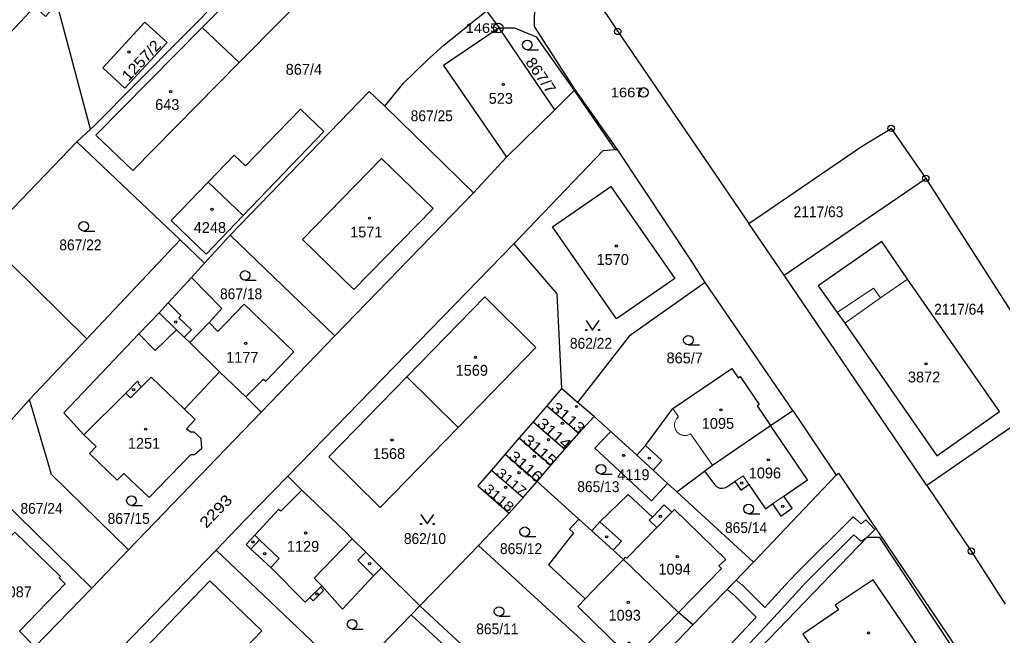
# Model space of a CAD drawing. Extents: x -679733 to -673243, y -1075091 to -1066557.
# Drawn here: x -676350.2 to -676196.3, y -1071011.1 to -1070914.7 of the extents above; entities that cross this region are included whole.
import ezdxf
from ezdxf.enums import TextEntityAlignment as Align

# ---------------------------------------------------------------- set-up
doc = ezdxf.new("R2010")
doc.units = 0
doc.header["$LTSCALE"] = 0.68
for name, color, linetype, lineweight in [('1', 7, 'Continuous', 25), ('13', 7, 'Continuous', 13), ('3', 7, 'Continuous', 25), ('4', 7, 'Continuous', 13), ('5', 7, 'Continuous', 25), ('8', 7, 'Continuous', 25)]:
    doc.layers.add(name, color=color, linetype=linetype, lineweight=lineweight)
doc.layers.add('2', color=7, linetype='Continuous')

msp = doc.modelspace()

# ---------------------------------------------------------------- linework, layer by layer
at = {"layer": '1'}
for p, q in [((-676277.05, -1070913.33), (-676275.07, -1070915.98)), ((-676315.79, -1070921.44), (-676321.6, -1070915.95)), ((-676266.36, -1070928.84), (-676275.07, -1070915.98)), ((-676279.11, -1070941.82), (-676293, -1070928.28)), ((-676339.07, -1070931.87), (-676341.23, -1070933.87)), ((-676341.23, -1070933.87), (-676355.7, -1070948.9)), ((-676230.45, -1070954.73), (-676208.27, -1070939.57)), ((-676230.45, -1070954.73), (-676235.98, -1070946.63)), ((-676317.18, -1070948.48), (-676300.8, -1070964.23)), ((-676325.05, -1070949.21), (-676339.67, -1070964.69)), ((-676323.27, -1070955.11), (-676321.2, -1070952.85)), ((-676208.12, -1070987.65), (-676230.45, -1070954.73)), ((-676281.49, -1070978.57), (-676289.53, -1070970.65)), ((-676312.35, -1070976.17), (-676314.73, -1070973.77)), ((-676229.1, -1070975.93), (-676222.29, -1070986.06)), ((-676269.75, -1070977.68), (-676271.94, -1070980.21)), ((-676271.94, -1070980.21), (-676266.96, -1070984.5)), ((-676266.96, -1070984.5), (-676264.77, -1070981.97)), ((-676247.26, -1070988.67), (-676242.9, -1070985.4)), ((-676242.9, -1070985.4), (-676241.3, -1070987.58)), ((-676308.17, -1070986.19), (-676305.98, -1070988.39)), ((-676262.62, -1070992.93), (-676269.15, -1070987.03)), ((-676235.23, -1070999.65), (-676222.29, -1070986.06)), ((-676338.87, -1071003.75), (-676333.11, -1070997.76)), ((-676336.39, -1071015.28), (-676319.41, -1070997.77)), ((-676293.48, -1071000.55), (-676287.49, -1071006.49)), ((-676287.49, -1071006.49), (-676288.88, -1071007.93))]:
    msp.add_line(p, q, dxfattribs=at)
for points in [[(-676308.54, -1070900.97), (-676310.99, -1070903.58), (-676338.6, -1070931.43), (-676339.07, -1070931.87)], [(-676256.57, -1070935.03), (-676263.12, -1070925.76), (-676269.52, -1070915.78), (-676269.41, -1070904.71), (-676267.39, -1070900.24)], [(-676267.39, -1070900.24), (-676256.51, -1070916.57), (-676235.98, -1070946.63), (-676218.31, -1070934.59)], [(-676321.6, -1070915.95), (-676308.08, -1070902.27), (-676302.37, -1070907.85), (-676315.79, -1070921.44)], [(-676347.8, -1070912.65), (-676354.76, -1070920.09), (-676356.56, -1070921.98)], [(-676339.07, -1070931.87), (-676344.11, -1070912.87), (-676344.53, -1070912.49), (-676346.11, -1070914.21), (-676347.8, -1070912.65)], [(-676293, -1070928.28), (-676290.04, -1070924.65), (-676286.39, -1070921.14), (-676283.74, -1070918.71), (-676277.05, -1070913.33)], [(-676321.6, -1070915.95), (-676338.25, -1070932.79), (-676332.42, -1070938.34), (-676315.79, -1070921.44)], [(-676275.07, -1070915.98), (-676283.78, -1070921.88), (-676273.91, -1070936.26)], [(-676275.07, -1070915.98), (-676272.66, -1070915.98), (-676269.26, -1070917.42), (-676263.31, -1070925.81), (-676256.94, -1070935.06), (-676256.57, -1070935.03)], [(-676263.31, -1070925.81), (-676266.36, -1070928.84), (-676273.91, -1070936.26), (-676279.11, -1070941.82), (-676300.8, -1070964.23), (-676312.35, -1070976.17), (-676333.11, -1070997.76)], [(-676317.18, -1070948.48), (-676295.41, -1070925.95), (-676293, -1070928.28)], [(-676218.31, -1070934.59), (-676213.69, -1070931.74), (-676208.27, -1070939.57), (-676186.87, -1070973.01), (-676208.12, -1070987.65)], [(-676341.23, -1070933.87), (-676325.05, -1070949.21), (-676321.2, -1070952.85), (-676317.18, -1070948.48)], [(-676272.79, -1070949.82), (-676258.81, -1070935.22), (-676256.94, -1070935.06)], [(-676242.8, -1070955.87), (-676244.82, -1070952.77), (-676256.57, -1070935.03)], [(-676377.26, -1070971.29), (-676361.26, -1070988.12), (-676360.86, -1070987.7), (-676358.18, -1070984.89), (-676348.63, -1070974.18), (-676339.67, -1070964.69), (-676355.7, -1070948.9)], [(-676319.41, -1070997.77), (-676314.97, -1070993.17), (-676308.17, -1070986.19), (-676272.79, -1070949.82)], [(-676272.79, -1070949.82), (-676266.07, -1070957.63), (-676265.29, -1070972.5)], [(-676323.27, -1070955.11), (-676326.92, -1070959.08), (-676328.34, -1070960.63)], [(-676314.73, -1070973.77), (-676311.97, -1070970.99), (-676311.64, -1070971.31), (-676307.25, -1070966.76), (-676314.99, -1070959.27), (-676319.12, -1070963.54), (-676320.48, -1070962.14), (-676318.51, -1070959.96), (-676323.27, -1070955.11)], [(-676242.8, -1070955.87), (-676254.74, -1070964.3), (-676262.8, -1070974.66)], [(-676253.54, -1070982.93), (-676252.15, -1070981.42), (-676247.89, -1070975.61), (-676238.66, -1070969.33), (-676237.65, -1070970.82), (-676237.33, -1070970.6), (-676234.37, -1070974.98), (-676234.7, -1070975.2), (-676232.61, -1070978.26), (-676229.1, -1070975.93), (-676242.8, -1070955.87)], [(-676281.49, -1070978.57), (-676269.31, -1070966.08), (-676277.31, -1070958.14), (-676289.53, -1070970.65)], [(-676328.34, -1070960.63), (-676331.49, -1070963.94), (-676343.24, -1070976.31), (-676340.09, -1070979.73), (-676338.2, -1070981.56), (-676339.24, -1070982.64), (-676334.88, -1070986.83), (-676333.83, -1070985.77), (-676329.89, -1070989.56), (-676323.36, -1070982.81), (-676322.78, -1070982.83), (-676321.66, -1070981.82), (-676321.76, -1070980.31), (-676322.82, -1070979.29), (-676323.42, -1070979.33), (-676324.02, -1070978.77), (-676322.66, -1070977.35), (-676324.35, -1070975.72), (-676318.86, -1070969.84)], [(-676328.34, -1070960.63), (-676325.6, -1070963.29), (-676324.38, -1070964.45), (-676323.51, -1070965.29), (-676318.86, -1070969.84), (-676314.73, -1070973.77)], [(-676289.53, -1070970.65), (-676301.76, -1070983.17), (-676293.69, -1070991.09), (-676281.49, -1070978.57)], [(-676333.11, -1070997.76), (-676345.2, -1070985.96), (-676348.63, -1070974.18)], [(-676267.61, -1070975.18), (-676269.75, -1070977.68), (-676264.77, -1070981.97), (-676262.61, -1070979.49)], [(-676260.18, -1070976.87), (-676257.6, -1070979.23), (-676253.54, -1070982.93)], [(-676248.71, -1070987.34), (-676251.24, -1070990.07), (-676260.08, -1070981.81), (-676257.6, -1070979.23)], [(-676242.9, -1070985.4), (-676241.68, -1070984.49), (-676232.61, -1070978.26)], [(-676239.42, -1070987.87), (-676238.18, -1070987.03), (-676237.25, -1070988.39), (-676235.97, -1070987.52), (-676233.39, -1070991.33), (-676232.26, -1070990.55), (-676230.95, -1070992.44), (-676229.17, -1070991.2), (-676230.48, -1070989.31), (-676226.8, -1070986.76), (-676232.61, -1070978.26)], [(-676271.94, -1070980.21), (-676274.12, -1070982.75), (-676269.15, -1070987.03), (-676266.96, -1070984.5)], [(-676274.12, -1070982.75), (-676276.3, -1070985.28), (-676271.33, -1070989.54), (-676269.15, -1070987.03)], [(-676253.54, -1070982.93), (-676250.97, -1070985.27), (-676248.71, -1070987.34)], [(-676276.3, -1070985.28), (-676278.42, -1070987.74), (-676273.49, -1070991.99), (-676271.33, -1070989.54)], [(-676222.29, -1070986.06), (-676221.96, -1070985.71), (-676219.92, -1070988.76), (-676201.89, -1071015.43), (-676194.14, -1071026.89)], [(-676244.73, -1071009.5), (-676235.23, -1070999.65), (-676247.26, -1070988.67), (-676248.71, -1070987.34)], [(-676305.98, -1070988.39), (-676309.28, -1070991.7), (-676309.63, -1070991.4), (-676313.35, -1070995.43), (-676314.72, -1070996.9), (-676313.94, -1070997.62), (-676310.83, -1071000.49), (-676305.44, -1071005.95), (-676304.7, -1071005.22), (-676304.21, -1071005.71), (-676302.56, -1071004.08), (-676303.05, -1071003.59), (-676302.85, -1071003.4), (-676299.61, -1071007.01), (-676294.74, -1071001.82), (-676293.48, -1071000.55)], [(-676293.48, -1071000.55), (-676295.96, -1070998.1), (-676298.07, -1070996.01), (-676299.27, -1070994.82), (-676305.98, -1070988.39)], [(-676241.3, -1070987.58), (-676241.031, -1070987.839), (-676240.702, -1070988.018), (-676240.495, -1070988.079), (-676240.122, -1070988.107), (-676239.755, -1070988.036), (-676239.42, -1070987.87)], [(-676208.12, -1070987.65), (-676201.14, -1070997.94), (-676195.82, -1071006.23)], [(-676347.8, -1071012.92), (-676338.87, -1071003.75), (-676353.65, -1070989.26)], [(-676260.58, -1070994.76), (-676259.3, -1070993.34), (-676254.88, -1070989.06), (-676251.09, -1070992.6), (-676249.24, -1070990.71), (-676248.06, -1070991.86), (-676247.63, -1070991.42), (-676239.59, -1070999.25), (-676240.69, -1071000.22), (-676240.26, -1071000.64), (-676246.98, -1071007.53)], [(-676273.49, -1070991.99), (-676278.31, -1070997.07), (-676254.08, -1071019.23), (-676244.73, -1071009.5), (-676246.98, -1071007.53)], [(-676363.28, -1070997.57), (-676359.19, -1070993.19), (-676353.85, -1070999.61), (-676352.95, -1070998.67), (-676353.97, -1070997.7), (-676353.71, -1070997.43), (-676353.79, -1070997.35), (-676352.3, -1070995.78), (-676352, -1070996.07), (-676350.94, -1070994.96), (-676343.78, -1071001.91), (-676343.98, -1071002.12), (-676343.03, -1071003.05), (-676350.2, -1071010.45)], [(-676262.62, -1070992.93), (-676264.04, -1070994.5), (-676263.41, -1070995.07), (-676267.35, -1071000.07), (-676261.61, -1071005.41), (-676262.78, -1071006.61), (-676255.89, -1071013.33), (-676254.71, -1071012.13), (-676253.04, -1071013.76), (-676246.98, -1071007.53)], [(-676246.98, -1071007.53), (-676255.61, -1070999.25), (-676257.2, -1070997.81), (-676260.58, -1070994.76), (-676262.62, -1070992.93)], [(-676202.3, -1071015.71), (-676215.46, -1070995.83), (-676217.48, -1070995.82), (-676239.74, -1071018.89)], [(-676310.19, -1071029.17), (-676312.61, -1071031.61), (-676317.37, -1071026.98), (-676314.95, -1071024.55), (-676312.64, -1071022.23), (-676310.37, -1071019.95), (-676308.09, -1071017.67), (-676305.82, -1071015.39), (-676303.44, -1071012.99), (-676319.41, -1070997.77)], [(-676287.49, -1071006.49), (-676281.27, -1071000.16), (-676278.31, -1070997.07)], [(-676205.88, -1071018.09), (-676216.52, -1071002.43), (-676222.45, -1071006.39), (-676221.95, -1071007.14), (-676227.53, -1071010.95), (-676222.98, -1071017.63), (-676222.57, -1071017.35), (-676221.27, -1071019.25), (-676217.26, -1071016.52), (-676212.98, -1071022.82)], [(-676273.23, -1071019.76), (-676273.59, -1071019.42), (-676277.33, -1071015.95), (-676287.49, -1071006.49)], [(-676298.37, -1071017.82), (-676298.09, -1071017.48), (-676288.88, -1071007.93)], [(-676288.88, -1071007.93), (-676278.64, -1071017.35), (-676274.92, -1071020.81), (-676278.19, -1071024.2), (-676279.33, -1071023.11), (-676279.84, -1071023.64), (-676280.06, -1071023.44), (-676280.87, -1071024.28), (-676280.65, -1071024.49), (-676283.05, -1071026.98), (-676278.62, -1071031.24)], [(-676355.27, -1071020.59), (-676347.8, -1071012.92), (-676350.2, -1071010.45)]]:
    msp.add_lwpolyline(points, dxfattribs=at)
for points in [[(-676333.68, -1070925.46), (-676337.14, -1070922.24), (-676330.55, -1070915.13), (-676327.07, -1070918.29)], [(-676326.44, -1070946.15), (-676320.65, -1070940.15), (-676316.57, -1070935.93), (-676314.8, -1070937.63), (-676306.18, -1070928.72), (-676302.51, -1070932.25), (-676315.15, -1070945.41), (-676320.95, -1070951.44)], [(-676247.55, -1070955.27), (-676256.68, -1070961.59), (-676266.7, -1070947.18), (-676257.61, -1070940.83)], [(-676220.97, -1070962.22), (-676206.54, -1070983.02), (-676196.74, -1070976.1), (-676211.12, -1070955.34), (-676215.16, -1070949.46), (-676225.12, -1070956.38), (-676222.13, -1070960.58)], [(-676260.18, -1070976.87), (-676262.8, -1070974.66), (-676265.29, -1070972.5), (-676267.61, -1070975.18), (-676262.61, -1070979.49)]]:
    msp.add_lwpolyline(points, close=True, dxfattribs=at)
at = {"layer": '13'}
msp.add_lwpolyline([(-676244.78, -1071021.9), (-676232.64, -1071008.96), (-676228.74, -1071004.69), (-676227.07, -1071002.86), (-676219.55, -1070995.41), (-676218.44, -1070996.38), (-676217.48, -1070995.82), (-676216.25, -1070994.54), (-676217.67, -1070993.02), (-676218.38, -1070993.67), (-676219.63, -1070992.57), (-676228.57, -1071001.42), (-676230.28, -1071003.29), (-676233.45, -1071006.76), (-676236.97, -1071003.27), (-676237.95, -1071002.47), (-676239.38, -1071003.95), (-676238.33, -1071004.79), (-676234.84, -1071008.26), (-676245.22, -1071019.33)], dxfattribs=at)
at = {"layer": '3'}
for p, q in [((-676270.683, -1070919.43), (-676268.933, -1070919.43)), ((-676340.133, -1070947.82), (-676338.383, -1070947.82)), ((-676314.863, -1070955.52), (-676313.113, -1070955.52)), ((-676245.443, -1070965.66), (-676243.693, -1070965.66)), ((-676259.133, -1070985.87), (-676257.383, -1070985.87)), ((-676332.663, -1070990.78), (-676330.913, -1070990.78)), ((-676236.013, -1070992.09), (-676234.263, -1070992.09)), ((-676271.073, -1070995.66), (-676269.323, -1070995.66)), ((-676275.093, -1071008.14), (-676273.343, -1071008.14)), ((-676298.103, -1071010.14), (-676296.353, -1071010.14))]:
    msp.add_line(p, q, dxfattribs=at)
for points in [[(-676261.44, -1070961.819), (-676260.44, -1070963.32), (-676259.44, -1070961.819)], [(-676287.33, -1070992.189), (-676286.33, -1070993.69), (-676285.33, -1070992.189)]]:
    msp.add_lwpolyline(points, dxfattribs=at)
for centre, radius in [((-676270.6829, -1070918.6798), 0.75), ((-676340.1329, -1070947.0698), 0.75), ((-676314.8629, -1070954.7698), 0.75), ((-676261.44, -1070963.3195), 0.1), ((-676259.44, -1070963.3195), 0.1), ((-676245.4429, -1070964.9098), 0.75), ((-676259.1329, -1070985.1198), 0.75), ((-676332.6629, -1070990.0298), 0.75), ((-676236.0129, -1070991.3398), 0.75), ((-676287.33, -1070993.6895), 0.1), ((-676285.33, -1070993.6895), 0.1), ((-676271.0729, -1070994.9098), 0.75), ((-676275.0929, -1071007.3898), 0.75), ((-676298.1029, -1071009.3898), 0.75)]:
    msp.add_circle(centre, radius, dxfattribs=at)
at = {"layer": '4'}
for p, q in [((-676305.86, -1070949.17), (-676293.52, -1070936.45)), ((-676293.52, -1070936.45), (-676285.43, -1070944.3)), ((-676320.65, -1070940.15), (-676315.15, -1070945.41)), ((-676285.43, -1070944.3), (-676297.84, -1070956.98)), ((-676297.84, -1070956.98), (-676305.86, -1070949.17)), ((-676211.12, -1070955.34), (-676215.35, -1070958.3)), ((-676222.13, -1070960.58), (-676216.44, -1070956.74)), ((-676216.44, -1070956.74), (-676215.35, -1070958.3)), ((-676326.92, -1070959.08), (-676324.9, -1070961.02)), ((-676215.35, -1070958.3), (-676220.97, -1070962.22)), ((-676324.9, -1070961.02), (-676325.26, -1070961.39)), ((-676325.26, -1070961.39), (-676323.28, -1070963.3)), ((-676323.51, -1070965.29), (-676320.48, -1070962.14)), ((-676328.92, -1070966.55), (-676331.49, -1070963.94)), ((-676325.6, -1070963.29), (-676328.92, -1070966.55)), ((-676323.28, -1070963.3), (-676324.38, -1070964.45)), ((-676333.55, -1070973.18), (-676331.7, -1070971.33)), ((-676331.7, -1070971.33), (-676331.48, -1070971.54)), ((-676331.48, -1070971.54), (-676331.61, -1070971.67)), ((-676331.61, -1070971.67), (-676331.07, -1070972.21)), ((-676331.07, -1070972.21), (-676329.55, -1070970.68)), ((-676324.35, -1070975.72), (-676329.55, -1070970.68)), ((-676340.09, -1070979.73), (-676333.55, -1070973.18)), ((-676333.55, -1070973.18), (-676332.8, -1070973.93)), ((-676332.8, -1070973.93), (-676331.07, -1070972.21)), ((-676247.89, -1070975.61), (-676246.99, -1070976.93)), ((-676245.12, -1070979.57), (-676241.68, -1070984.49)), ((-676252.15, -1070981.42), (-676249.59, -1070983.76)), ((-676249.59, -1070983.76), (-676250.97, -1070985.27)), ((-676238.18, -1070987.03), (-676236.89, -1070986.16)), ((-676236.89, -1070986.16), (-676235.97, -1070987.52)), ((-676232.26, -1070990.55), (-676230.48, -1070989.31)), ((-676250.39, -1070994.25), (-676248.06, -1070991.86)), ((-676259.3, -1070993.34), (-676255.92, -1070996.39)), ((-676251.57, -1070993.09), (-676251.09, -1070992.6)), ((-676250.39, -1070994.25), (-676251.57, -1070993.09)), ((-676255.08, -1070999.06), (-676250.39, -1070994.25)), ((-676313.94, -1070997.62), (-676312.59, -1070996.15)), ((-676313.35, -1070995.43), (-676312.59, -1070996.15)), ((-676312.59, -1070996.15), (-676309.51, -1070999.07)), ((-676298.07, -1070996.01), (-676304.03, -1071002.19)), ((-676255.92, -1070996.39), (-676257.2, -1070997.81)), ((-676295.96, -1070998.1), (-676297.22, -1070999.37)), ((-676309.51, -1070999.07), (-676310.83, -1071000.49)), ((-676297.22, -1070999.37), (-676294.74, -1071001.82)), ((-676258.38, -1071002.09), (-676255.61, -1070999.25)), ((-676255.61, -1070999.25), (-676255.28, -1070998.86)), ((-676255.28, -1070998.86), (-676255.08, -1070999.06)), ((-676332.78, -1071015.44), (-676320.38, -1071002.58)), ((-676320.38, -1071002.58), (-676312.24, -1071010.44)), ((-676304.03, -1071002.19), (-676302.85, -1071003.4)), ((-676259.13, -1071002.87), (-676258.38, -1071002.09)), ((-676303.05, -1071003.59), (-676304.7, -1071005.22)), ((-676261.61, -1071005.41), (-676259.13, -1071002.87)), ((-676312.24, -1071010.44), (-676324.63, -1071023.17))]:
    msp.add_line(p, q, dxfattribs=at)
msp.add_lwpolyline([(-676246.99, -1070976.93), (-676247.077, -1070977.002), (-676247.158, -1070977.079), (-676247.234, -1070977.163), (-676247.304, -1070977.251), (-676247.367, -1070977.344), (-676247.424, -1070977.441), (-676247.475, -1070977.542), (-676247.518, -1070977.646), (-676247.553, -1070977.752), (-676247.581, -1070977.861), (-676247.602, -1070977.972), (-676247.615, -1070978.084), (-676247.62, -1070978.196), (-676247.617, -1070978.309), (-676247.606, -1070978.421), (-676247.588, -1070978.532), (-676247.562, -1070978.641), (-676247.528, -1070978.749), (-676247.487, -1070978.853), (-676247.439, -1070978.955), (-676247.384, -1070979.053), (-676247.322, -1070979.147), (-676247.254, -1070979.237), (-676247.179, -1070979.321), (-676247.099, -1070979.401), (-676247.014, -1070979.474), (-676246.924, -1070979.541), (-676246.829, -1070979.602), (-676246.731, -1070979.657), (-676246.629, -1070979.704), (-676246.523, -1070979.744), (-676246.416, -1070979.776), (-676246.306, -1070979.802), (-676246.195, -1070979.819), (-676246.083, -1070979.828), (-676245.97, -1070979.83), (-676245.858, -1070979.824), (-676245.746, -1070979.81), (-676245.636, -1070979.789), (-676245.527, -1070979.76), (-676245.42, -1070979.723), (-676245.317, -1070979.679), (-676245.217, -1070979.628), (-676245.12, -1070979.57)], dxfattribs=at)
at = {"layer": '5'}
for centre in [(-676333.0568, -1070919.7792), (-676326.5268, -1070925.9892), (-676274.4168, -1070924.8792), (-676320.0568, -1070944.4292), (-676295.3768, -1070945.7992), (-676256.7268, -1070950.1692), (-676325.7168, -1070962.0692), (-676314.7568, -1070965.3892), (-676278.7768, -1070967.5792), (-676208.2168, -1070968.6192), (-676332.3068, -1070972.6592), (-676262.9668, -1070975.2892), (-676240.3368, -1070975.8092), (-676265.1768, -1070977.9392), (-676330.4168, -1070978.8492), (-676291.8468, -1070980.5392), (-676267.3468, -1070980.4992), (-676269.5868, -1070983.0892), (-676255.5968, -1070982.9592), (-676251.5768, -1070983.3792), (-676232.9268, -1070983.6492), (-676271.9668, -1070985.6492), (-676237.0868, -1070987.2792), (-676274.0668, -1070987.9692), (-676230.6668, -1070990.9192), (-676249.8468, -1070992.4892), (-676305.3868, -1070995.0992), (-676313.6368, -1070996.5092), (-676258.2568, -1070995.6992), (-676311.7968, -1070998.3292), (-676247.1768, -1070998.8192), (-676295.3468, -1070999.9092), (-676303.6068, -1071004.6692), (-676254.8568, -1071005.9492), (-676217.2368, -1071010.7692)]:
    msp.add_circle(centre, 0.175, dxfattribs=at)
at = {"layer": '8'}
for centre, radius in [((-676275.21, -1070916.0398), 0.75), ((-676275.21, -1070916.0398), 0.03), ((-676256.51, -1070916.5699), 0.5), ((-676256.51, -1070916.5699), 0.0303), ((-676252.47, -1070926.1198), 0.75), ((-676252.47, -1070926.1198), 0.03), ((-676213.69, -1070931.7399), 0.5), ((-676213.69, -1070931.7399), 0.0303), ((-676208.27, -1070939.5699), 0.5), ((-676208.27, -1070939.5699), 0.0303), ((-676201.14, -1070997.9399), 0.5), ((-676201.14, -1070997.9399), 0.0303)]:
    msp.add_circle(centre, radius, dxfattribs=at)

# ---------------------------------------------------------------- texts
at = {"layer": '2'}
for s, height, rotation, width, p in [('1257/2', 1.7, 47, 1.1, (-676330.4974, -1070921.6932)), ('867/7', 1.7, 305, 1.1, (-676269.2489, -1070923.9415)), ('3113', 1.7, 319, 1.2, (-676264.8351, -1070977.7139)), ('3114', 1.7, 319, 1.2, (-676266.9951, -1070980.1839)), ('3115', 1.7, 319, 1.2, (-676269.2451, -1070982.7839)), ('3116', 1.7, 319, 1.2, (-676271.4551, -1070985.3339)), ('3117', 1.5, 319, 1.2, (-676273.643, -1070987.6708)), ('3118', 1.5, 319, 1.2, (-676275.583, -1070990.1408)), ('2293', 1.7, 46, 1.2, (-676318.8383, -1070992.276))]:
    msp.add_text(s, height=height, rotation=rotation, dxfattribs=dict(at, width=width)).set_placement(p, align=Align.CENTER)
for s, p in [('867/4', (-676305.66, -1070923.35)), ('643', (-676327.049, -1070928.87)), ('523', (-676274.819, -1070927.9)), ('4248', (-676320.38, -1070948.12)), ('1571', (-676295.88, -1070948.82)), ('1570', (-676257.29, -1070953.12)), ('1177', (-676315.3, -1070968.45)), ('865/7', (-676246.02, -1070968.54)), ('1569', (-676279.36, -1070970.479)), ('3872', (-676208.54, -1070971.529)), ('1095', (-676240.82, -1070978.79)), ('1251', (-676330.69, -1070981.91)), ('1568', (-676292.33, -1070983.519)), ('4119', (-676254.06, -1070986.82)), ('1096', (-676233.46, -1070986.55)), ('1129', (-676305.79, -1070998.05)), ('1094', (-676247.6, -1071001.61)), ('1087', (-676350.78, -1071005.17)), ('1093', (-676255.42, -1071008.83))]:
    msp.add_text(s, height=1.7, dxfattribs=at).set_placement(p, align=Align.CENTER)
at = {"layer": '2', "width": 0.95}
for s, p in [('867/25', (-676285.629, -1070930.62)), ('867/22', (-676340.649, -1070950.84)), ('867/18', (-676315.489, -1070958.499)), ('862/22', (-676260.699, -1070966.249)), ('865/13', (-676259.539, -1070988.7)), ('867/24', (-676346.739, -1070992.1)), ('867/15', (-676333.089, -1070993.68)), ('865/14', (-676236.409, -1070995.11)), ('862/10', (-676286.699, -1070996.83)), ('865/12', (-676271.649, -1070998.4)), ('865/11', (-676275.359, -1071010.97))]:
    msp.add_text(s, height=1.7, dxfattribs=at).set_placement(p, align=Align.CENTER)
for s, p in [('2117/63', (-676228.98, -1070945.65)), ('2117/64', (-676206.96, -1070960.91))]:
    msp.add_text(s, height=1.7, dxfattribs=at).set_placement(p)
at = {"layer": '8', "width": 1.15}
for s, p in [('1465', (-676275.209, -1070916.79)), ('1667', (-676252.469, -1070926.87))]:
    msp.add_text(s, height=1.5, dxfattribs=at).set_placement(p, align=Align.RIGHT)

doc.saveas('drawing.dxf')
